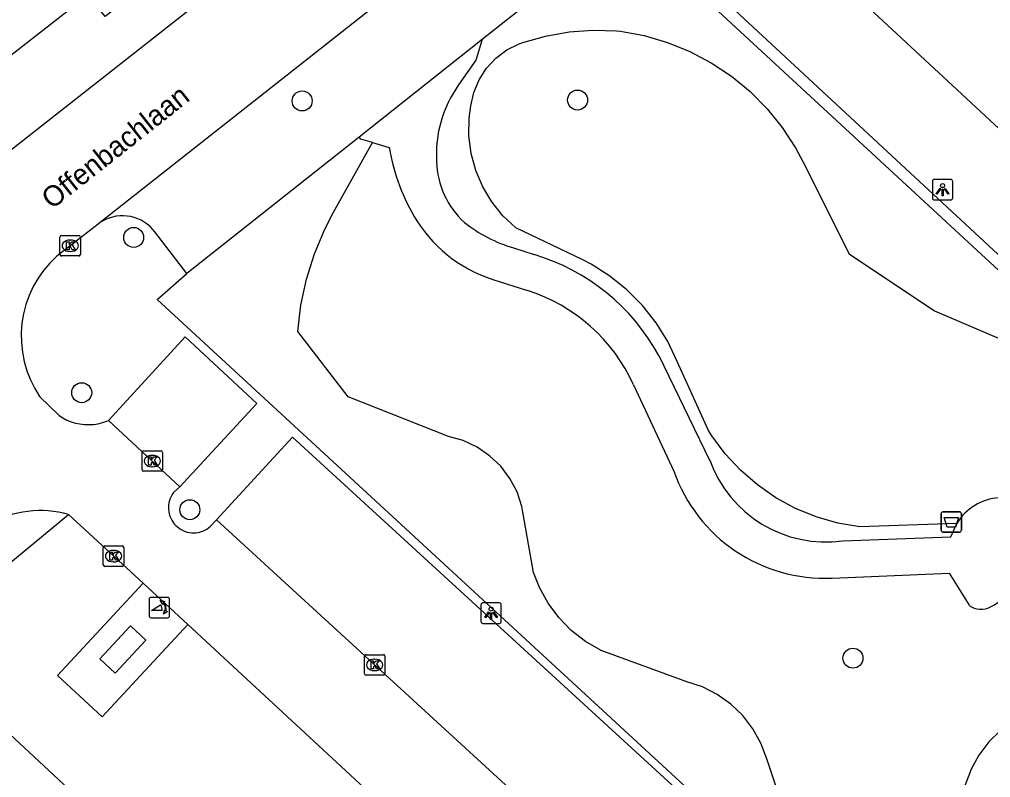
# Model space of a CAD drawing. Extents: x 159222 to 160346, y 381249 to 382166.
# Drawn here: x 159749.19 to 159796.69, y 381687.69 to 381724.77 of the extents above; entities that cross this region are included whole.
import ezdxf

# ---------------------------------------------------------------- set-up
doc = ezdxf.new("R2010")
doc.units = 0
for name, color, linetype in [('IMGEO_Afvalbak', 7, 'Continuous'), ('IMGEO_Boom', 7, 'Continuous'), ('IMGEO_Groenvoorziening', 7, 'Continuous'), ('IMGEO_Kolk', 7, 'Continuous'), ('IMGEO_Lichtpunt', 7, 'Continuous'), ('IMGEO_Openbare_ruimte_label', 7, 'Continuous'), ('IMGEO_Pand', 7, 'Continuous'), ('IMGEO_Parkeervlak_open', 7, 'Continuous'), ('IMGEO_Poller', 7, 'Continuous'), ('IMGEO_Rijbaan_lokaal_open', 7, 'Continuous'), ('IMGEO_Voetpad_halfverhard', 7, 'Continuous'), ('IMGEO_Voetpad_open', 7, 'Continuous')]:
    doc.layers.add(name, color=color, linetype=linetype)

msp = doc.modelspace()

# ---------------------------------------------------------------- linework, layer by layer
at = {"layer": 'IMGEO_Afvalbak'}
for p, q in [((159794.269, 381699.79), (159794.269, 381700.59)), ((159794.269, 381700.59), (159794.269, 381699.79)), ((159794.369, 381700.69), (159795.159, 381700.69)), ((159795.159, 381700.69), (159794.369, 381700.69)), ((159795.259, 381700.59), (159795.259, 381699.79)), ((159795.259, 381699.79), (159795.259, 381700.59)), ((159795.159, 381699.69), (159794.369, 381699.69)), ((159794.369, 381699.69), (159795.159, 381699.69))]:
    msp.add_line(p, q, dxfattribs=at)
msp.add_lwpolyline([(159794.412, 381700.404), (159795.116, 381700.404), (159794.967, 381699.934), (159794.561, 381699.934), (159794.412, 381700.404)], dxfattribs=at)
for centre, start, end in [((159794.369, 381700.59), 90, 180), ((159794.369, 381700.59), 90, 180), ((159795.159, 381700.59), 0, 90), ((159795.159, 381700.59), 360, 90), ((159794.369, 381699.79), 180, 270), ((159794.369, 381699.79), 180, 270), ((159795.159, 381699.79), 270, 0), ((159795.159, 381699.79), 270, 0)]:
    msp.add_arc(centre, 0.1, start, end, dxfattribs=at)
at = {"layer": 'IMGEO_Boom'}
for centre in [(159763.016, 381720.782), (159776.485, 381720.827), (159754.774, 381714.106), (159752.232, 381706.514), (159757.523, 381700.791), (159789.956, 381693.53)]:
    msp.add_circle(centre, 0.489, dxfattribs=at)
at = {"layer": 'IMGEO_Groenvoorziening'}
for points in [[(159795.033, 381700.115), (159790.299, 381699.948), (159789.218, 381700.133), (159788.163, 381700.435), (159787.147, 381700.85), (159786.183, 381701.373), (159785.282, 381701.999), (159784.454, 381702.719), (159783.71, 381703.525), (159783.058, 381704.408), (159782.891, 381704.671), (159781.358, 381708.037), (159780.894, 381709.01), (159780.324, 381709.924), (159779.656, 381710.77), (159778.899, 381711.537), (159778.061, 381712.215), (159777.153, 381712.795), (159776.707, 381713.031), (159773.47, 381714.576), (159772.838, 381715.168), (159772.293, 381715.842), (159771.846, 381716.585), (159771.507, 381717.382), (159771.28, 381718.218), (159771.171, 381719.078), (159771.182, 381719.944), (159771.26, 381720.543), (159771.406, 381721.199), (159771.666, 381721.819), (159772.032, 381722.383), (159772.492, 381722.873), (159773.032, 381723.274), (159773.635, 381723.572), (159773.805, 381723.634), (159774.924, 381723.954), (159776.071, 381724.158), (159777.232, 381724.242), (159778.396, 381724.206), (159778.587, 381724.189), (159779.75, 381723.975), (159780.885, 381723.644), (159781.981, 381723.2), (159783.026, 381722.647), (159784.01, 381721.991), (159784.923, 381721.239), (159785.754, 381720.398), (159786.496, 381719.477), (159787.141, 381718.486), (159787.502, 381717.816), (159789.777, 381713.298), (159793.942, 381710.517), (159797.879, 381708.834)], [(159786.791, 381685.497), (159785.742, 381688.609), (159785.455, 381689.368), (159785.06, 381690.077), (159784.564, 381690.719), (159783.98, 381691.282), (159783.319, 381691.752), (159782.595, 381692.12), (159781.826, 381692.378), (159777.635, 381693.9), (159776.874, 381694.341), (159776.179, 381694.882), (159775.565, 381695.511), (159775.042, 381696.219), (159774.619, 381696.991), (159774.335, 381697.721), (159773.889, 381700.214), (159773.766, 381700.95), (159773.526, 381701.657), (159773.177, 381702.317), (159772.726, 381702.912), (159772.186, 381703.428), (159771.571, 381703.851), (159770.896, 381704.169), (159770.178, 381704.376), (159765.265, 381706.316), (159762.805, 381709.508), (159762.958, 381710.797), (159763.23, 381712.066), (159763.617, 381713.305), (159764.117, 381714.503), (159764.552, 381715.348), (159766.449, 381718.743)], [(159797.169, 381689.998), (159796.595, 381689.429), (159796.112, 381688.781), (159795.729, 381688.069), (159795.667, 381687.924), (159794.813, 381685.687)]]:
    msp.add_lwpolyline(points, dxfattribs=at)
at = {"layer": 'IMGEO_Kolk'}
for p, q in [((159751.17, 381713.273), (159751.17, 381714.125)), ((159751.245, 381714.199), (159752.097, 381714.199)), ((159751.658, 381713.979), (159751.683, 381713.979)), ((159752.171, 381714.125), (159752.171, 381713.273)), ((159751.681, 381713.419), (159751.656, 381713.419)), ((159752.097, 381713.199), (159751.245, 381713.199)), ((159755.184, 381702.742), (159755.184, 381703.594)), ((159755.259, 381703.668), (159756.111, 381703.668)), ((159755.672, 381703.448), (159755.697, 381703.448)), ((159756.185, 381703.594), (159756.185, 381702.742)), ((159755.695, 381702.888), (159755.67, 381702.888)), ((159756.111, 381702.668), (159755.259, 381702.668)), ((159753.289, 381698.093), (159753.289, 381698.945)), ((159753.364, 381699.019), (159754.216, 381699.019)), ((159753.777, 381698.799), (159753.802, 381698.799)), ((159754.29, 381698.945), (159754.29, 381698.093)), ((159753.8, 381698.239), (159753.775, 381698.239)), ((159754.216, 381698.019), (159753.364, 381698.019)), ((159766.063, 381692.774), (159766.063, 381693.626)), ((159766.138, 381693.7), (159766.99, 381693.7)), ((159766.551, 381693.48), (159766.576, 381693.48)), ((159767.064, 381693.626), (159767.064, 381692.774)), ((159766.574, 381692.92), (159766.549, 381692.92)), ((159766.99, 381692.7), (159766.138, 381692.7))]:
    msp.add_line(p, q, dxfattribs=at)
for points in [[(159751.17, 381713.273), (159751.17, 381714.125)], [(159751.245, 381714.199), (159752.097, 381714.199)], [(159751.491, 381713.899), (159751.614, 381713.899), (159751.614, 381713.748), (159751.744, 381713.899), (159751.908, 381713.899), (159751.762, 381713.748), (159751.915, 381713.499), (159751.763, 381713.499), (159751.678, 381713.663), (159751.614, 381713.596), (159751.614, 381713.499), (159751.491, 381713.499), (159751.491, 381713.899)], [(159752.171, 381714.125), (159752.171, 381713.273)], [(159752.097, 381713.199), (159751.245, 381713.199)], [(159755.184, 381702.742), (159755.184, 381703.594)], [(159755.259, 381703.668), (159756.111, 381703.668)], [(159755.505, 381703.368), (159755.628, 381703.368), (159755.628, 381703.217), (159755.758, 381703.368), (159755.922, 381703.368), (159755.776, 381703.217), (159755.929, 381702.968), (159755.777, 381702.968), (159755.692, 381703.132), (159755.628, 381703.065), (159755.628, 381702.968), (159755.505, 381702.968), (159755.505, 381703.368)], [(159756.185, 381703.594), (159756.185, 381702.742)], [(159756.111, 381702.668), (159755.259, 381702.668)], [(159753.289, 381698.093), (159753.289, 381698.945)], [(159753.364, 381699.019), (159754.216, 381699.019)], [(159753.61, 381698.719), (159753.733, 381698.719), (159753.733, 381698.568), (159753.863, 381698.719), (159754.027, 381698.719), (159753.881, 381698.568), (159754.034, 381698.319), (159753.882, 381698.319), (159753.797, 381698.483), (159753.733, 381698.416), (159753.733, 381698.319), (159753.61, 381698.319), (159753.61, 381698.719)], [(159754.29, 381698.945), (159754.29, 381698.093)], [(159754.216, 381698.019), (159753.364, 381698.019)], [(159766.063, 381692.774), (159766.063, 381693.626)], [(159766.138, 381693.7), (159766.99, 381693.7)], [(159766.384, 381693.4), (159766.507, 381693.4), (159766.507, 381693.249), (159766.637, 381693.4), (159766.801, 381693.4), (159766.655, 381693.249), (159766.808, 381693), (159766.656, 381693), (159766.571, 381693.164), (159766.507, 381693.097), (159766.507, 381693), (159766.384, 381693), (159766.384, 381693.4)], [(159767.064, 381693.626), (159767.064, 381692.774)], [(159766.99, 381692.7), (159766.138, 381692.7)]]:
    msp.add_lwpolyline(points, dxfattribs=at)
for centre, start, end in [((159751.247, 381714.123), 91.552, 178.448), ((159751.247, 381714.123), 91.552, 178.448), ((159752.095, 381714.123), 1.552, 88.448), ((159752.095, 381714.123), 1.552, 88.448), ((159751.247, 381713.275), 181.552, 268.448), ((159751.247, 381713.275), 181.552, 268.448), ((159752.095, 381713.275), 271.552, 358.448), ((159752.095, 381713.275), 271.552, 358.448), ((159755.261, 381703.592), 91.552, 178.448), ((159755.261, 381703.592), 91.552, 178.448), ((159756.109, 381703.592), 1.552, 88.448), ((159756.109, 381703.592), 1.552, 88.448), ((159755.261, 381702.744), 181.552, 268.448), ((159755.261, 381702.744), 181.552, 268.448), ((159756.109, 381702.744), 271.552, 358.448), ((159756.109, 381702.744), 271.552, 358.448), ((159753.366, 381698.943), 91.552, 178.448), ((159753.366, 381698.943), 91.552, 178.448), ((159754.214, 381698.943), 1.552, 88.448), ((159754.214, 381698.943), 1.552, 88.448), ((159753.366, 381698.095), 181.552, 268.448), ((159753.366, 381698.095), 181.552, 268.448), ((159754.214, 381698.095), 271.552, 358.448), ((159754.214, 381698.095), 271.552, 358.448), ((159766.14, 381693.624), 91.552, 178.448), ((159766.14, 381693.624), 91.552, 178.448), ((159766.988, 381693.624), 1.552, 88.448), ((159766.988, 381693.624), 1.552, 88.448), ((159766.14, 381692.776), 181.552, 268.448), ((159766.14, 381692.776), 181.552, 268.448), ((159766.988, 381692.776), 271.552, 358.448), ((159766.988, 381692.776), 271.552, 358.448)]:
    msp.add_arc(centre, 0.0765, start, end, dxfattribs=at)
for centre, major_axis, ratio, start_param, end_param in [((159751.657, 381713.699), (-0.387, 0.002), 0.722429, 4.712389, 7.853982), ((159751.682, 381713.699), (-0.39, 0.002), 0.717154, 1.570796, 4.712389), ((159755.671, 381703.168), (-0.387, 0.002), 0.722429, 4.712389, 7.853982), ((159755.696, 381703.168), (-0.39, 0.002), 0.717154, 1.570796, 4.712389), ((159753.776, 381698.519), (-0.387, 0.002), 0.722429, 4.712389, 7.853982), ((159753.801, 381698.519), (-0.39, 0.002), 0.717154, 1.570796, 4.712389), ((159766.55, 381693.2), (-0.387, 0.002), 0.722429, 4.712389, 7.853982), ((159766.575, 381693.2), (-0.39, 0.002), 0.717154, 1.570796, 4.712389)]:
    msp.add_ellipse(centre, major_axis=major_axis, ratio=ratio, start_param=start_param, end_param=end_param, dxfattribs=at)
at = {"layer": 'IMGEO_Lichtpunt'}
for p, q in [((159793.841, 381716.845), (159793.841, 381716.038)), ((159793.841, 381716.845), (159793.841, 381716.038)), ((159794.743, 381716.94), (159793.935, 381716.94)), ((159794.743, 381716.94), (159793.935, 381716.94)), ((159794.837, 381716.038), (159794.837, 381716.845)), ((159794.837, 381716.038), (159794.837, 381716.845)), ((159793.935, 381715.944), (159794.743, 381715.944)), ((159793.935, 381715.944), (159794.743, 381715.944)), ((159772.661, 381696.228), (159771.853, 381696.228)), ((159772.661, 381696.228), (159771.853, 381696.228)), ((159771.759, 381696.133), (159771.759, 381695.326)), ((159771.759, 381696.133), (159771.759, 381695.326)), ((159772.755, 381695.326), (159772.755, 381696.133)), ((159772.755, 381695.326), (159772.755, 381696.133)), ((159771.853, 381695.232), (159772.661, 381695.232)), ((159771.853, 381695.232), (159772.661, 381695.232))]:
    msp.add_line(p, q, dxfattribs=at)
for points in [[(159794.215, 381716.509), (159794.254, 381716.481), (159794.066, 381716.219), (159794.028, 381716.246), (159794.215, 381716.509)], [(159794.317, 381716.461), (159794.364, 381716.461), (159794.364, 381716.139), (159794.317, 381716.139), (159794.317, 381716.461)], [(159794.427, 381716.481), (159794.465, 381716.508), (159794.652, 381716.246), (159794.613, 381716.218), (159794.427, 381716.481)], [(159772.133, 381695.797), (159772.172, 381695.769), (159771.984, 381695.507), (159771.946, 381695.534), (159772.133, 381695.797)], [(159772.235, 381695.749), (159772.282, 381695.749), (159772.282, 381695.427), (159772.235, 381695.427), (159772.235, 381695.749)], [(159772.345, 381695.769), (159772.383, 381695.796), (159772.57, 381695.534), (159772.531, 381695.506), (159772.345, 381695.769)]]:
    msp.add_lwpolyline(points, dxfattribs=at)
for centre in [(159794.34, 381716.643), (159772.258, 381695.931)]:
    msp.add_circle(centre, 0.0994, dxfattribs=at)
for centre, start, end in [((159793.935, 381716.845), 90, 180), ((159793.935, 381716.845), 90, 180), ((159794.743, 381716.845), 0, 90), ((159794.743, 381716.845), 0, 90), ((159793.935, 381716.038), 180, 270), ((159793.935, 381716.038), 180, 270), ((159794.743, 381716.038), 270, 0), ((159794.743, 381716.038), 270, 360), ((159771.853, 381696.133), 90, 180), ((159771.853, 381696.133), 90, 180), ((159772.661, 381696.133), 0, 90), ((159772.661, 381696.133), 0, 90), ((159771.853, 381695.326), 180, 270), ((159771.853, 381695.326), 180, 270), ((159772.661, 381695.326), 270, 0), ((159772.661, 381695.326), 270, 360)]:
    msp.add_arc(centre, 0.0946, start, end, dxfattribs=at)
at = {"layer": 'IMGEO_Pand'}
for points in [[(159759.437, 381731.352), (159754.499, 381727.496), (159755.33, 381726.432), (159753.383, 381724.912), (159752.552, 381725.976), (159747.622, 381722.127)], [(159743.944, 381694.24), (159754.905, 381684.037)]]:
    msp.add_lwpolyline(points, dxfattribs=at)
at = {"layer": 'IMGEO_Parkeervlak_open'}
for points in [[(159777.542, 381728.315), (159771.823, 381723.785)], [(159765.804, 381719.018), (159757.379, 381712.345)]]:
    msp.add_lwpolyline(points, dxfattribs=at)
at = {"layer": 'IMGEO_Poller'}
for p, q in [((159755.532, 381696.407), (159755.532, 381695.6)), ((159755.532, 381696.407), (159755.532, 381695.6)), ((159756.434, 381696.502), (159755.626, 381696.502)), ((159756.434, 381696.502), (159755.626, 381696.502)), ((159756.528, 381695.6), (159756.528, 381696.407)), ((159756.528, 381695.6), (159756.528, 381696.407)), ((159755.626, 381695.505), (159756.434, 381695.505)), ((159755.626, 381695.505), (159756.434, 381695.505))]:
    msp.add_line(p, q, dxfattribs=at)
for points in [[(159756.211, 381696.231), (159756.199, 381696.158), (159756.074, 381696.363)], [(159756.074, 381696.363), (159756.305, 381696.297), (159756.234, 381696.265)], [(159756.167, 381695.858), (159755.654, 381695.858), (159756.084, 381696.133)], [(159756.227, 381695.686), (159756.293, 381695.917), (159756.323, 381695.849)], [(159756.359, 381695.822), (159756.431, 381695.811), (159756.227, 381695.686)]]:
    msp.add_lwpolyline(points, dxfattribs=at)
for centre, radius, start, end in [((159755.626, 381696.407), 0.0946, 90, 180), ((159755.626, 381696.407), 0.0946, 90, 180), ((159755.853, 381695.918), 0.476, 351.7527, 41.1691), ((159755.853, 381695.918), 0.516, 349.3569, 42.2912), ((159756.434, 381696.407), 0.0946, 0, 90), ((159756.434, 381696.407), 0.0946, 0, 90), ((159755.839, 381695.908), 0.332, 351.3247, 42.4854), ((159755.626, 381695.6), 0.0946, 180, 270), ((159755.626, 381695.6), 0.0946, 180, 270), ((159756.434, 381695.6), 0.0946, 270, 0), ((159756.434, 381695.6), 0.0946, 270, 0)]:
    msp.add_arc(centre, radius, start, end, dxfattribs=at)
at = {"layer": 'IMGEO_Rijbaan_lokaal_open'}
for points in [[(159731.768, 381706.49), (159734.439, 381707.77), (159736.985, 381709.283), (159738.75, 381710.527), (159775.451, 381739.376), (159776.048, 381739.719), (159776.677, 381740.008), (159777.329, 381740.241), (159777.999, 381740.414), (159778.683, 381740.527), (159779.373, 381740.578), (159780.065, 381740.567), (159780.754, 381740.494), (159781.433, 381740.361), (159782.098, 381740.167), (159782.742, 381739.914), (159783.362, 381739.605), (159783.951, 381739.242), (159800.529, 381723.867), (159817.766, 381707.849)], [(159776.042, 381732.904), (159753.137, 381714.84)], [(159811.611, 381705.948), (159784.623, 381731.018)], [(159753.137, 381714.84), (159753.036, 381714.76), (159751.01, 381713.188), (159750.675, 381712.856), (159750.37, 381712.496), (159750.099, 381712.11), (159749.864, 381711.702), (159749.666, 381711.274), (159749.506, 381710.83), (159749.388, 381710.373), (159749.31, 381709.908), (159749.275, 381709.438), (159749.281, 381708.966), (159749.33, 381708.497), (159749.42, 381708.034), (159749.552, 381707.581), (159749.723, 381707.142), (159749.933, 381706.719), (159750.173, 381706.327), (159751.129, 381705.398), (159751.316, 381705.279), (159751.513, 381705.177), (159751.719, 381705.094), (159751.931, 381705.029), (159752.148, 381704.983), (159752.368, 381704.957), (159752.59, 381704.95), (159752.812, 381704.964), (159753.031, 381704.997), (159753.247, 381705.049), (159753.457, 381705.121), (159753.548, 381705.159)], [(159757.026, 381701.916), (159753.548, 381705.159)], [(159757.026, 381701.916), (159756.724, 381701.627), (159756.662, 381701.537), (159756.608, 381701.441), (159756.563, 381701.341), (159756.527, 381701.237), (159756.5, 381701.131), (159756.483, 381701.023), (159756.476, 381700.913), (159756.478, 381700.804), (159756.49, 381700.695), (159756.512, 381700.587), (159756.544, 381700.482), (159756.585, 381700.38), (159756.634, 381700.282), (159756.693, 381700.189), (159756.759, 381700.102), (159756.833, 381700.021), (159756.914, 381699.947), (159757.001, 381699.88), (159757.094, 381699.821), (159757.191, 381699.771), (159757.293, 381699.73), (159757.398, 381699.698), (159757.505, 381699.676), (159757.614, 381699.663), (159757.724, 381699.66), (159757.833, 381699.667), (159757.942, 381699.683), (159758.048, 381699.709), (159758.152, 381699.745), (159758.252, 381699.79), (159758.348, 381699.843), (159758.439, 381699.905), (159758.518, 381699.97), (159758.819, 381700.298)], [(159755.243, 381697.194), (159751.594, 381700.557)], [(159783.162, 381677.984), (159758.819, 381700.298)], [(159755.243, 381697.194), (159757.428, 381695.18)], [(159766.913, 381686.389), (159757.428, 381695.18)]]:
    msp.add_lwpolyline(points, dxfattribs=at)
msp.add_arc((159750.21, 381695.575), 5.171, 74.4738, 119.1909, dxfattribs=at)
at = {"layer": 'IMGEO_Voetpad_halfverhard'}
for points in [[(159771.823, 381723.785), (159765.804, 381719.018)], [(159771.823, 381723.785), (159771.509, 381722.77), (159770.67, 381721.565)], [(159766.449, 381718.743), (159765.882, 381718.919), (159765.804, 381719.018)], [(159766.449, 381718.743), (159767.267, 381718.505)], [(159773.36, 381713.599), (159774.358, 381713.27)], [(159772.646, 381711.958), (159774.032, 381711.504)], [(159780.454, 381708.339), (159782.947, 381703.21)], [(159779.229, 381706.893), (159781.193, 381702.68)], [(159789.461, 381699.269), (159794.747, 381699.468), (159795.033, 381700.115)], [(159788.946, 381697.447), (159794.658, 381697.682), (159795.633, 381696.113)]]:
    msp.add_lwpolyline(points, dxfattribs=at)
for centre, radius, start, end in [((159775.4, 381718.176), 5.819, 144.3759, 183.5153), ((159777.388, 381720.285), 10.276, 189.9737, 211.457), ((159773.746, 381717.92), 4.156, 181.3903, 227.744), ((159774.498, 381718.685), 6.977, 212.6396, 254.6112), ((159775.187, 381720.084), 6.737, 231.0537, 254.266), ((159771.4, 381703.379), 10.324, 28.7137, 73.3481), ((159771.477, 381703.39), 8.507, 24.3166, 72.5218), ((159788.635, 381705.257), 6.045, 199.797, 277.8548), ((159788.581, 381705.266), 7.828, 199.2917, 272.6724), ((159797.258, 381698.78), 2.595, 93.2565, 149.0433), ((159795.193, 381698.884), 3.219, 297.6468, 359.2816), ((159796.224, 381696.917), 0.998, 233.6895, 297.6295)]:
    msp.add_arc(centre, radius, start, end, dxfattribs=at)
at = {"layer": 'IMGEO_Voetpad_open'}
for points in [[(159809.298, 381705.574), (159807.159, 381703.183), (159778.859, 381729.349), (159777.542, 381728.315)], [(159784.702, 381728.02), (159783.043, 381726.306), (159807.211, 381703.856), (159808.974, 381705.826)], [(159757.379, 381712.345), (159755.816, 381714.382), (159755.701, 381714.519), (159755.574, 381714.645), (159755.436, 381714.759), (159755.289, 381714.861), (159755.133, 381714.949), (159754.97, 381715.022), (159754.801, 381715.081), (159754.628, 381715.124), (159754.451, 381715.152), (159754.273, 381715.164), (159754.094, 381715.16), (159753.916, 381715.14), (159753.741, 381715.104), (159753.57, 381715.053), (159753.404, 381714.986), (159753.244, 381714.905), (159753.137, 381714.84)], [(159786.198, 381673.472), (159784.437, 381675.101), (159783.833, 381675.942), (159783.818, 381675.961), (159783.726, 381676.083), (159783.645, 381676.214), (159783.577, 381676.351), (159783.521, 381676.494), (159783.478, 381676.641), (159783.448, 381676.791), (159783.432, 381676.944), (159783.429, 381677.097), (159783.44, 381677.25), (159783.465, 381677.401), (159783.504, 381677.55), (159783.555, 381677.694), (159783.619, 381677.833), (159783.695, 381677.966), (159783.783, 381678.092), (159787.358, 381682.086), (159755.923, 381711.072), (159757.379, 381712.345)], [(159753.548, 381705.159), (159757.29, 381709.25), (159760.806, 381705.985), (159757.026, 381701.916)], [(159758.819, 381700.298), (159762.545, 381704.335), (159786.752, 381682.146), (159783.408, 381678.357), (159783.162, 381677.984)], [(159743.944, 381694.24), (159751.594, 381700.557)], [(159757.428, 381695.18), (159753.234, 381690.663), (159751.047, 381692.675), (159755.243, 381697.194)], [(159753.872, 381692.793), (159753.115, 381693.493), (159754.613, 381695.111), (159755.369, 381694.41), (159753.872, 381692.793)]]:
    msp.add_lwpolyline(points, dxfattribs=at)

# ---------------------------------------------------------------- texts
at = {"layer": 'IMGEO_Openbare_ruimte_label'}
msp.add_text('Offenbachlaan', height=1, rotation=38.3825, dxfattribs=at).set_placement((159750.772, 381715.448))

doc.saveas('drawing.dxf')
